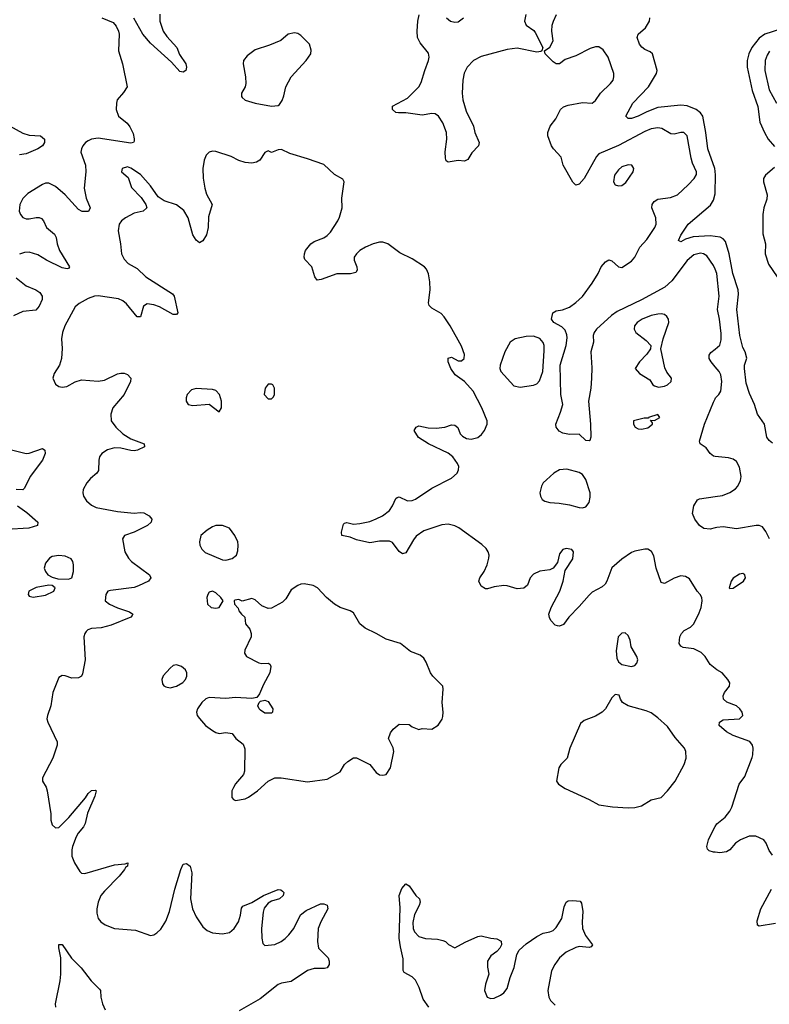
# Model space of a CAD drawing. Header units: inches. Extents: x 1603819 to 1745079, y 385938 to 533966.
# Tile 456 of 561: x 1625751 to 1630331, y 480686 to 486699. Entities that reach past the tile are written whole.
import ezdxf

# ---------------------------------------------------------------- set-up
doc = ezdxf.new("R2010")
doc.units = ezdxf.units.IN
doc.header["$MEASUREMENT"] = 0
doc.layers.add('B6428', color=7, linetype='Continuous')
doc.layers.add('B6438', color=7, linetype='Continuous')

msp = doc.modelspace()

# ---------------------------------------------------------------- linework, layer by layer
at = {"layer": 'B6428', "color": 5}
for points, elevation in [([(1626253.4, 486710), (1626322.2, 486682.2), (1626340.5, 486660.5), (1626355.3, 486630), (1626359.5, 486610), (1626356, 486510), (1626378.9, 486430), (1626408, 486290), (1626386.2, 486253.8), (1626347.7, 486210), (1626342, 486190), (1626340.7, 486150), (1626354.8, 486110), (1626407.4, 486067.4), (1626424.9, 486044.9), (1626444.8, 486004.8), (1626451.5, 485971.5), (1626450, 485958), (1626446, 485950), (1626430, 485945.7), (1626230, 485976.5), (1626190.5, 485970), (1626170, 485960.2), (1626152.9, 485950), (1626137.2, 485930), (1626128.2, 485910), (1626125.8, 485890), (1626154.4, 485810), (1626156.3, 485770), (1626145, 485670), (1626158, 485610), (1626182, 485550), (1626172.2, 485527.8), (1626132.6, 485527.4), (1626110, 485539.4), (1626030, 485629), (1625970, 485680.4), (1625930, 485701), (1625910, 485700.4), (1625890, 485692.4), (1625801.4, 485638.6), (1625770, 485607.8), (1625751.4, 485570), (1625749.2, 485530), (1625755.6, 485510), (1625770, 485490.4), (1625790, 485483.2), (1625810, 485482.6), (1625852, 485492), (1625871, 485491), (1625884.8, 485484.8), (1625897.4, 485470), (1625915.8, 485430), (1625964.9, 485390), (1625974.3, 485370), (1625980.9, 485330), (1625994.3, 485290), (1626054.9, 485190), (1626050, 485179.3), (1626042.5, 485177.5), (1626010, 485184.7), (1625915.3, 485230), (1625862.7, 485262.7), (1625810, 485279.3), (1625781.8, 485278.2), (1625750, 485267.2)], 440), ([(1626607, 486733), (1626608.1, 486690), (1626629, 486629), (1626650, 486596.5), (1626711.7, 486530), (1626727.7, 486487.7), (1626765.5, 486430), (1626770.6, 486410), (1626766, 486390), (1626750, 486379.3), (1626730, 486383.7), (1626679.8, 486439.8), (1626550, 486555.8), (1626504.8, 486610), (1626449, 486709)], 440), ([(1628843, 486730), (1628835.5, 486690), (1628846, 486666), (1628892.4, 486632.4), (1628900.6, 486620.6), (1628946.8, 486530), (1628942, 486510), (1628935.3, 486504.7), (1628910, 486500.9), (1628790, 486524.8), (1628730, 486518.1), (1628570, 486475.4), (1628523.5, 486450), (1628484.4, 486410), (1628468, 486372), (1628459.3, 486330), (1628454.4, 486250), (1628459, 486210), (1628480.1, 486140.1), (1628524, 486050), (1628532.9, 486010), (1628558.4, 485950), (1628554.9, 485930), (1628514.3, 485885.7), (1628490, 485845.2), (1628470, 485834.5), (1628430, 485838.7), (1628370, 485829.5), (1628358, 485838), (1628352.7, 485852.7), (1628351.5, 485891.5), (1628362, 485970), (1628359.8, 486010), (1628337.2, 486070), (1628310, 486111.1), (1628290, 486124), (1628270, 486126.6), (1628210, 486116.4), (1628110.3, 486129.7), (1628066, 486130), (1628050, 486133.2), (1628029.5, 486150), (1628030, 486171), (1628119.8, 486220.2), (1628189.5, 486290), (1628204.4, 486315.6), (1628226, 486390), (1628249.6, 486450), (1628254, 486470), (1628250, 486495.3), (1628197.2, 486557.2), (1628182, 486590), (1628179.5, 486630), (1628183.6, 486690), (1628191.8, 486728.2)], 440), ([(1628359.1, 486710), (1628382.8, 486690), (1628410, 486683.7), (1628430, 486685.7), (1628462.9, 486710)], 440), ([(1630000, 485175.7), (1629990, 485198.9), (1629950, 485258), (1629930, 485269.8), (1629910, 485273.2), (1629870, 485262.5), (1629830, 485228), (1629736.1, 485103.9), (1629693.6, 485066.4), (1629550, 484988.6), (1629402.8, 484917.2), (1629367.4, 484892.6), (1629276.3, 484810), (1629261.7, 484790), (1629255.8, 484770), (1629257.3, 484730), (1629241.5, 484670), (1629247.5, 484572.5), (1629245.2, 484510), (1629241.5, 484450), (1629226.5, 484370), (1629238.3, 484230), (1629240.5, 484150), (1629234, 484130), (1629230, 484126.6), (1629210, 484129.5), (1629170, 484169.2), (1629110, 484166.3), (1629070, 484174.5), (1629046.5, 484186.5), (1629029.5, 484210), (1629027.3, 484230), (1629056.6, 484303.4), (1629069.7, 484350), (1629057.4, 484410), (1629053.9, 484590), (1629090.4, 484709.6), (1629096.8, 484756.7), (1629095.2, 484775.2), (1629083.4, 484803.4), (1629062.9, 484822.9), (1629014.5, 484850), (1629001.2, 484870), (1629008.7, 484910), (1629030, 484921), (1629067.3, 484927.3), (1629110, 484944.6), (1629150, 484971.6), (1629190, 485009.1), (1629249.7, 485090), (1629286.6, 485150), (1629304.5, 485190), (1629330, 485221.6), (1629350, 485232.2), (1629370, 485227), (1629410, 485190.5), (1629430, 485187), (1629490, 485224.2), (1629509.7, 485250), (1629540.5, 485310), (1629583.3, 485356.7), (1629632.9, 485430), (1629639.3, 485450), (1629638.2, 485490), (1629613.3, 485550), (1629616, 485570), (1629627.1, 485590), (1629650, 485603.9), (1629727.3, 485612.7), (1629770, 485630.2), (1629835.1, 485690), (1629871.5, 485730), (1629886.5, 485753.5), (1629886.9, 485770), (1629862.7, 485822.7), (1629853.7, 485853.7), (1629830, 485989.2), (1629810, 486009.6), (1629790, 486009.7), (1629750, 486000.3), (1629730, 486002.8), (1629674.8, 486034.8), (1629650, 486039), (1629610, 486033.6), (1629570, 486017), (1629410, 485931.3), (1629290, 485879.7), (1629276.3, 485863.7), (1629201.1, 485730), (1629170, 485695.1), (1629150, 485689.6), (1629130, 485707.3), (1629071.5, 485810), (1629059.3, 485859.3), (1629012, 485910), (1629000.7, 485930), (1628978.4, 485990), (1628978.7, 486010), (1628993, 486050), (1629026.1, 486093.9), (1629055.1, 486150), (1629073, 486167), (1629103, 486177), (1629190, 486194.6), (1629250, 486190.4), (1629270, 486204.9), (1629300.4, 486250), (1629361.1, 486310), (1629377.4, 486330), (1629382.3, 486350), (1629380.9, 486370), (1629347.4, 486470), (1629316.2, 486516.2), (1629290, 486532.6), (1629270, 486533.7), (1629235.9, 486524.1), (1629150, 486479.6), (1629083.7, 486456.3), (1629050, 486429.4), (1629030, 486429.3), (1629010, 486441.2), (1628962, 486490), (1628958, 486510), (1628990, 486530.8), (1629011.6, 486570), (1629003.6, 486630), (1629005.1, 486665.1), (1629011.9, 486690), (1629031.9, 486730)], 440), ([(1630000, 485774), (1629998.1, 485790), (1629955.5, 485910), (1629944.5, 486010), (1629924.6, 486110), (1629910.9, 486130.9), (1629884.1, 486150), (1629830, 486173.4), (1629790, 486178.2), (1629650, 486163.4), (1629582.5, 486137.5), (1629530, 486109.9), (1629490, 486096.4), (1629470, 486095.6), (1629454, 486110), (1629497.3, 486190), (1629593.5, 486290), (1629642, 486370), (1629646.6, 486390), (1629617, 486490), (1629603.3, 486503.3), (1629570, 486517.4), (1629551.7, 486531.7), (1629539.1, 486550), (1629523.6, 486590), (1629529.5, 486610), (1629575.6, 486650), (1629598.4, 486690), (1629602, 486710)], 420), ([(1625670, 486060.4), (1625770, 486005.5), (1625810, 485994.3), (1625878, 485990), (1625904, 485970), (1625902.8, 485950), (1625890.7, 485930), (1625862.8, 485910), (1625790, 485880.8), (1625750, 485874.6)], 420), ([(1630000, 482737.8), (1629970, 482762.4), (1629938.7, 482810), (1629915.4, 482835.4), (1629870, 482857.2), (1629804.6, 482864.6), (1629790, 482872.7), (1629781.3, 482890), (1629784, 482930), (1629794.7, 482950), (1629810.9, 482969.1), (1629849.8, 482990.2), (1629869.7, 483010.3), (1629902.7, 483077.3), (1629914, 483110), (1629920.9, 483150), (1629919.3, 483170), (1629909.5, 483189.5), (1629890, 483209.2), (1629844.4, 483284.4), (1629818.9, 483298.9), (1629790, 483302.4), (1629750, 483289.7), (1629690, 483256.2), (1629670, 483262), (1629641, 483350), (1629625.6, 483425.6), (1629612.2, 483452.2), (1629590, 483465.6), (1629570, 483466.3), (1629510, 483453), (1629490, 483444.7), (1629430, 483404), (1629370, 483351.3), (1629339.5, 483270), (1629328, 483252), (1629310, 483236.9), (1629250, 483204), (1629230, 483185.7), (1629170, 483115.4), (1629105.7, 483050), (1629074.1, 483005.9), (1629050, 482996.2), (1629037, 482997), (1629022.7, 483002.7), (1628996.9, 483030), (1628987.7, 483047.7), (1628984.5, 483070), (1628998.7, 483110), (1629050.9, 483210), (1629071.1, 483270), (1629084.1, 483335.9), (1629130, 483406), (1629135.1, 483450), (1629124.7, 483464.7), (1629090, 483469), (1629070, 483464), (1629050, 483438), (1629036.3, 483383.7), (1629010.7, 483349.3), (1628990, 483339.3), (1628930, 483332), (1628890, 483312.7), (1628870.7, 483290), (1628854, 483246), (1628832.4, 483227.6), (1628790, 483223.6), (1628730, 483243), (1628710, 483244), (1628650, 483236.4), (1628610, 483223), (1628596.5, 483223.5), (1628570, 483239.7), (1628556.9, 483270), (1628563, 483290), (1628589.7, 483330), (1628607.1, 483370), (1628618, 483410), (1628619.6, 483430), (1628614, 483450), (1628600.9, 483470), (1628574.9, 483494.9), (1628435.4, 483595.4), (1628409.4, 483609.4), (1628370, 483617.8), (1628330, 483613.6), (1628221.3, 483578.7), (1628174.4, 483545.6), (1628156.6, 483523.4), (1628110, 483443.7), (1628090, 483437), (1628070, 483452.7), (1628030, 483506.6), (1628010, 483515.1), (1627950, 483515.6), (1627890, 483505.6), (1627810, 483523.1), (1627770, 483539.6), (1627719, 483550), (1627718, 483570), (1627730, 483618), (1627735.5, 483624.5), (1627750, 483628), (1627790, 483618.9), (1627830, 483622), (1627890, 483635.4), (1627930, 483651), (1627968.2, 483670), (1628010, 483701.1), (1628029.7, 483730), (1628050, 483776), (1628058.6, 483781.4), (1628070, 483784.9), (1628120.4, 483760.4), (1628150, 483762.4), (1628170, 483771.4), (1628270, 483839), (1628390, 483899.1), (1628423.9, 483930), (1628432.8, 483950), (1628433.5, 483970), (1628426, 483990), (1628397.8, 484030), (1628370, 484052), (1628248.7, 484108.7), (1628188.2, 484148.2), (1628161.2, 484190), (1628174, 484210), (1628190, 484219.1), (1628247.5, 484207.5), (1628295.6, 484204.4), (1628348.1, 484211.9), (1628390, 484224.4), (1628410, 484223.8), (1628428.7, 484208.7), (1628443.1, 484170), (1628456, 484156), (1628482.2, 484142.2), (1628510, 484137.7), (1628550, 484148.7), (1628573.1, 484166.9), (1628591.5, 484190), (1628608, 484230), (1628608.2, 484250), (1628575.8, 484330), (1628522.6, 484430), (1628469.1, 484489.1), (1628411.3, 484530), (1628385.1, 484570), (1628369.6, 484610), (1628370, 484632), (1628390, 484638.8), (1628430, 484616.4), (1628450, 484616.4), (1628467, 484630), (1628470, 484655.3), (1628450, 484705.2), (1628381.6, 484830), (1628345.6, 484885.6), (1628325.6, 484905.6), (1628270, 484938), (1628254, 484954), (1628249.6, 484970), (1628258.4, 485050), (1628258, 485098), (1628250, 485148), (1628235.9, 485175.9), (1628224, 485190), (1628150, 485239.3), (1628074.9, 485274.9), (1628000.9, 485330), (1627970, 485340.4), (1627950, 485340.3), (1627910.6, 485330), (1627864.4, 485310), (1627830.4, 485290), (1627808.5, 485270), (1627795.8, 485250), (1627795.8, 485230), (1627810.4, 485190), (1627813, 485170), (1627804.5, 485155.5), (1627772.3, 485147.7), (1627690, 485147.6), (1627592.9, 485112.9), (1627569.5, 485109.5), (1627555.1, 485130), (1627537, 485190), (1627494, 485234), (1627489.3, 485250), (1627492, 485270), (1627498, 485290), (1627529.7, 485330.3), (1627550, 485344.9), (1627610, 485367.3), (1627630, 485382), (1627650, 485402), (1627695.1, 485470), (1627706.1, 485493.9), (1627721.1, 485550), (1627720.5, 485610), (1627734, 485710), (1627725.2, 485725.2), (1627673.9, 485753.9), (1627610, 485814), (1627510.3, 485849.7), (1627401.8, 485881.8), (1627350, 485906), (1627330, 485905.2), (1627290, 485889), (1627270, 485898), (1627250, 485888), (1627218, 485842), (1627198, 485830), (1627170, 485822.9), (1627130, 485827.6), (1627090, 485839.6), (1627043.3, 485863.3), (1626950, 485895.1), (1626930, 485895.6), (1626910, 485889.6), (1626890, 485872), (1626879.2, 485840.8), (1626871.1, 485790), (1626872, 485732), (1626881.7, 485670), (1626893, 485633), (1626927.3, 485570), (1626904.7, 485495.3), (1626902, 485430), (1626893.7, 485386.3), (1626870.7, 485349.3), (1626850, 485337.2), (1626830, 485353.2), (1626810, 485385.2), (1626781.2, 485490), (1626753.8, 485533.8), (1626710, 485568.2), (1626633.7, 485593.7), (1626597.9, 485617.9), (1626550, 485685.1), (1626490, 485753.5), (1626430, 485793.3), (1626410, 485801.6), (1626377.3, 485790), (1626374, 485770), (1626414.7, 485734.7), (1626434.7, 485674.7), (1626493.3, 485613.3), (1626522.4, 485570), (1626528, 485550), (1626506.8, 485530), (1626450, 485517), (1626398.9, 485490), (1626372.6, 485470), (1626358.4, 485450), (1626352.2, 485410), (1626368.3, 485330), (1626372.7, 485270), (1626390, 485237.1), (1626414.9, 485210), (1626470, 485179.5), (1626521.6, 485130), (1626684.9, 485024.9), (1626694.9, 485010), (1626717.3, 484910), (1626710, 484899), (1626690, 484898), (1626605, 484945), (1626570, 484958.8), (1626530, 484964), (1626508.8, 484950), (1626490, 484884), (1626470, 484884.5), (1626404.1, 484964.1), (1626381.8, 484981.8), (1626354.8, 484994.8), (1626230, 485012), (1626208.4, 485011.6), (1626170, 484996.8), (1626114.6, 484965.4), (1626090, 484945.4), (1626027.2, 484830), (1626013.6, 484790), (1626007.2, 484750), (1626011.5, 484691.5), (1626006.9, 484630), (1625995.2, 484590), (1625962.3, 484537.7), (1625954.9, 484510), (1625970, 484474.4), (1625990, 484460.3), (1626010, 484456), (1626040.1, 484459.9), (1626090, 484488.2), (1626130, 484500.5), (1626230, 484492.7), (1626270, 484497.6), (1626350, 484535.8), (1626370, 484540.4), (1626390, 484540.4), (1626410, 484532.7), (1626430, 484510.7), (1626428.7, 484490), (1626390.2, 484409.8), (1626320.9, 484330), (1626308.8, 484290), (1626310.3, 484250), (1626338, 484210), (1626381.7, 484170), (1626430, 484139.7), (1626511.3, 484110), (1626513.4, 484090), (1626470.8, 484070), (1626450, 484067.3), (1626430, 484067.6), (1626370, 484082.8), (1626330, 484083.8), (1626287.6, 484072.4), (1626254, 484050), (1626239, 484030), (1626234, 484010), (1626233, 483947), (1626222.6, 483930), (1626183.2, 483896.8), (1626162, 483870), (1626140.2, 483830), (1626136.5, 483810), (1626140.3, 483790), (1626160.1, 483760.1), (1626190, 483734.7), (1626219.5, 483719.5), (1626350, 483696.2), (1626450, 483686.7), (1626490, 483690.3), (1626510, 483687), (1626543, 483670), (1626558.4, 483650), (1626554.4, 483630), (1626533, 483610), (1626450, 483569.8), (1626390.8, 483550), (1626379.3, 483530), (1626394.4, 483450), (1626415.5, 483410), (1626434, 483390), (1626544, 483310), (1626553, 483290), (1626539.1, 483270), (1626478.3, 483241.7), (1626450, 483232.1), (1626305.7, 483214.3), (1626290.4, 483209.6), (1626277.3, 483190), (1626274, 483150), (1626300.7, 483130), (1626348.1, 483108.1), (1626422.3, 483082.3), (1626442.8, 483070), (1626438.5, 483061.5), (1626431, 483050), (1626310, 483002.2), (1626250, 482986.2), (1626190, 482981.7), (1626167.6, 482972.4), (1626157.8, 482962.2), (1626148.9, 482950), (1626144.2, 482930), (1626151.7, 482790), (1626135.8, 482704.2), (1626128.8, 482691.2), (1626110, 482680.5), (1626070, 482678.7), (1626030, 482692.7), (1626010, 482694), (1625990, 482682), (1625953, 482590), (1625942.4, 482510), (1625920.5, 482450), (1625918, 482430), (1625923.8, 482410), (1625980.7, 482290), (1625980.7, 482270), (1625954, 482190), (1625891, 482070), (1625891, 482050), (1625912.8, 482012.8), (1625919.1, 481990), (1625941.3, 481850), (1625942.4, 481810), (1625950, 481782.8), (1625970, 481764.9), (1625990, 481767.2), (1626052.1, 481827.9), (1626152.8, 481947.2), (1626170, 481974), (1626190, 481993), (1626214.4, 481994.4), (1626218, 481990), (1626210, 481958), (1626165.9, 481854.1), (1626151.5, 481790), (1626141.5, 481770), (1626108.3, 481731.7), (1626095.6, 481710), (1626073.8, 481650), (1626069.2, 481629.2), (1626070, 481592), (1626085.7, 481550), (1626118, 481498), (1626130, 481487.2), (1626150, 481484.4), (1626330, 481538.7), (1626395.3, 481544.7), (1626411.3, 481550), (1626410.5, 481530), (1626397.5, 481522.5), (1626392.4, 481510), (1626359.6, 481470), (1626270, 481378), (1626248.1, 481350), (1626231.5, 481310), (1626223.6, 481270), (1626222.3, 481242.3), (1626230.4, 481210), (1626248, 481190), (1626272.7, 481172.7), (1626330, 481150.3), (1626459.5, 481139.5), (1626550, 481107.7), (1626570, 481110.7), (1626590, 481122), (1626614.1, 481145.9), (1626644.9, 481195.1), (1626665.8, 481254.2), (1626698.8, 481390), (1626735.6, 481510), (1626750, 481542.8), (1626770, 481547.3), (1626793.4, 481530), (1626802.4, 481490), (1626795.8, 481330), (1626806.9, 481270), (1626830, 481220.5), (1626870, 481159.1), (1626897.2, 481137.2), (1626930, 481123.1), (1626990, 481117.6), (1627034.3, 481125.7), (1627062.4, 481150), (1627088, 481190), (1627100.5, 481230), (1627106.9, 481273.1), (1627114.9, 481285.1), (1627170, 481308.9), (1627240.9, 481350), (1627330, 481386.8), (1627346, 481386), (1627358, 481378), (1627364.7, 481370), (1627361, 481350), (1627338, 481330), (1627290, 481315.6), (1627270, 481304.7), (1627246, 481274), (1627238.2, 481250), (1627228.5, 481150), (1627230.2, 481090.2), (1627237.5, 481057.5), (1627250, 481044.9), (1627310, 481051.8), (1627349.8, 481070.2), (1627372.4, 481087.6), (1627395.6, 481110), (1627425.6, 481150), (1627468, 481232), (1627501.3, 481258.7), (1627590, 481299.1), (1627610, 481300.7), (1627630, 481291), (1627633.4, 481270), (1627590.3, 481190), (1627576, 481150), (1627570.3, 481070.3), (1627578, 481030), (1627635.5, 480970), (1627643, 480950), (1627642, 480930), (1627630.8, 480910), (1627614.2, 480905.8), (1627550, 480904.8), (1627510, 480892.6), (1627410, 480825.1), (1627350, 480815.1), (1627330, 480806.6), (1627220, 480720), (1627092.7, 480647.3)], 460), ([(1630000, 485376), (1629970, 485380.2), (1629865.8, 485374.2), (1629820.1, 485359.9), (1629790, 485342.9), (1629777.2, 485350), (1629790, 485384), (1629835.8, 485450), (1629973, 485567), (1629990, 485597.6), (1630000, 485636.7)], 420), ([(1625730, 485122), (1625790, 485074), (1625850, 485049.1), (1625873.9, 485033.9), (1625888.9, 485010), (1625889.1, 484990), (1625870, 484949.6), (1625850, 484924.7), (1625770, 484917.3), (1625713.7, 484890)], 440), ([(1630000, 484580.2), (1629975.1, 484610), (1629964.8, 484630), (1629964, 484650), (1629974, 484666), (1630000, 484687.3)], 440), ([(1630000, 484032.6), (1629990, 484033.8), (1629970, 484051), (1629945.7, 484085.7), (1629908.7, 484110), (1629905.6, 484125.6), (1629934.5, 484230), (1629990, 484364), (1630000, 484383.2)], 440), ([(1625693.7, 484073.7), (1625790, 484050.2), (1625810, 484052.4), (1625890, 484080.7), (1625906, 484070), (1625907.7, 484050), (1625890.4, 484010), (1625816.2, 483910), (1625781.7, 483838.3), (1625770, 483827.8), (1625730, 483829.6)], 440), ([(1625737.6, 483730), (1625794.4, 483690), (1625862.8, 483630), (1625861, 483610), (1625806.5, 483593.5), (1625670, 483586)], 440), ([(1630000, 483595.5), (1629970, 483587.8), (1629931.3, 483591.3), (1629905.6, 483610), (1629876.2, 483650), (1629862.8, 483682.8), (1629869.7, 483730.3), (1629891.8, 483768.2), (1629905.8, 483774.2), (1630000, 483787.7)], 440), ([(1630000, 481615), (1629990, 481616), (1629963.7, 481623.7), (1629953.2, 481633.2), (1629949.4, 481650), (1629960.7, 481690), (1629998.4, 481770), (1630000, 481772.3)], 460), ([(1628251.5, 480670), (1628217.3, 480717.3), (1628192.9, 480790), (1628170, 480834), (1628150, 480854), (1628101.1, 480881.1), (1628093.6, 480893.6), (1628095.2, 480964.8), (1628077.6, 481037.6), (1628070.6, 481090), (1628075.3, 481275.3), (1628069.3, 481350), (1628085.6, 481394.4), (1628110, 481422), (1628132, 481410), (1628171.3, 481350), (1628194, 481330), (1628197.3, 481310), (1628193, 481290), (1628164.6, 481235.4), (1628153, 481187), (1628155.6, 481150), (1628163.2, 481130), (1628190, 481100.8), (1628230, 481087.7), (1628303.8, 481083.8), (1628337.1, 481077.1), (1628352, 481070), (1628371.1, 481051.1), (1628410, 481032), (1628473.6, 481066.4), (1628550, 481100.7), (1628570, 481104.9), (1628630, 481090.8), (1628667.1, 481087.1), (1628693, 481073), (1628694.8, 481050), (1628684.9, 481030), (1628667.3, 481010), (1628630, 480982), (1628610.4, 480950), (1628610, 480914), (1628618.4, 480870), (1628596.5, 480810), (1628591.8, 480770), (1628608, 480730), (1628630, 480722.4), (1628650, 480723.7), (1628690, 480742), (1628710, 480756.4), (1628730, 480783), (1628748.3, 480850), (1628771.7, 480911.7), (1628789.5, 480990.5), (1628803.3, 481016.7), (1628845.1, 481054.9), (1628910, 481101.6), (1628950, 481120.5), (1628990, 481128.4), (1629010, 481137.1), (1629030, 481154.9), (1629063.5, 481210), (1629078.3, 481281.7), (1629090, 481311), (1629102.5, 481317.5), (1629130, 481320.5), (1629175.5, 481315.5), (1629184, 481304), (1629192.3, 481252.3), (1629187, 481190), (1629190.4, 481150), (1629207.7, 481107.7), (1629250.8, 481049.2), (1629242, 481038), (1629230, 481033.2), (1629170, 481038.7), (1629150, 481033.6), (1629090, 481004.1), (1629050.2, 480970), (1629020.2, 480930), (1629001.3, 480890), (1628977.6, 480770), (1628984.9, 480730), (1628994.4, 480710), (1629022, 480682)], 460), ([(1625971.8, 480670), (1625969.3, 480690), (1625999.6, 480830), (1626003, 480870), (1626002, 480970), (1625989.6, 481030.4), (1625990, 481052), (1626010, 481050.8), (1626068.7, 480968.7), (1626127.3, 480910), (1626188, 480830), (1626239.6, 480779.6), (1626244.9, 480770), (1626247.7, 480730), (1626256.9, 480690), (1626273.4, 480653.4)], 440)]:
    msp.add_lwpolyline(points, dxfattribs=dict(at, elevation=elevation))
for points, elevation in [([(1627430, 486618.7), (1627391.3, 486610), (1627347.1, 486572.9), (1627276.9, 486543.1), (1627190, 486515.1), (1627140.8, 486479.2), (1627119.5, 486450), (1627116, 486430), (1627131.7, 486350), (1627133.7, 486310), (1627128.2, 486290), (1627106, 486250), (1627106, 486230), (1627110, 486224), (1627130, 486207), (1627190, 486190.5), (1627290, 486170.7), (1627330, 486176), (1627338.6, 486181.4), (1627354.5, 486205.5), (1627365.8, 486234.2), (1627378.4, 486290), (1627409.6, 486350), (1627502.7, 486450), (1627529.3, 486490), (1627532.5, 486512.5), (1627521.2, 486550), (1627470, 486602.7), (1627450, 486615.1)], 460), ([(1629470, 485813.5), (1629430, 485800.3), (1629410, 485783.1), (1629385.8, 485750), (1629378.5, 485710), (1629390, 485690.4), (1629410, 485684), (1629430, 485687.6), (1629454.3, 485705.7), (1629499.7, 485770), (1629504.5, 485790), (1629491.1, 485811.1)], 460), ([(1629670, 484903), (1629650, 484901.3), (1629610, 484892), (1629555.5, 484870), (1629524.9, 484850), (1629508.2, 484830), (1629504.9, 484810), (1629516.3, 484790), (1629579.9, 484739.9), (1629606.8, 484710), (1629606, 484690), (1629582.4, 484657.6), (1629537.3, 484610), (1629511.3, 484570), (1629538.5, 484538.5), (1629600.7, 484500.7), (1629620.7, 484470), (1629630, 484463), (1629655.2, 484455.2), (1629690, 484460.4), (1629710, 484468.5), (1629732.7, 484490), (1629733.2, 484510), (1629706.2, 484546.2), (1629692.9, 484572.9), (1629669, 484690), (1629682.9, 484750), (1629716.9, 484850), (1629715.6, 484870), (1629706.2, 484886.2), (1629690, 484898.4)], 460), ([(1628890, 484767), (1628845.3, 484765.3), (1628779.3, 484750), (1628749, 484730), (1628715, 484670), (1628686.7, 484590), (1628685.2, 484570), (1628691.3, 484551.3), (1628770, 484464.2), (1628810, 484456), (1628890, 484467.2), (1628910, 484475.3), (1628927, 484493), (1628947.1, 484550), (1628956.4, 484676.4), (1628954.8, 484710), (1628948.9, 484728.9), (1628930, 484752.8)], 460), ([(1627290, 484474), (1627270, 484473.2), (1627251.3, 484450), (1627246, 484410), (1627270, 484384.7), (1627290, 484384.7), (1627303.1, 484396.9), (1627308.7, 484410), (1627308.7, 484450), (1627298, 484470)], 480), ([(1626830, 484447.8), (1626801.8, 484438.2), (1626774.9, 484410), (1626768.2, 484390), (1626767.7, 484370), (1626781, 484350), (1626810, 484343.1), (1626910, 484350.7), (1626970, 484304.7), (1626984, 484330), (1626985.2, 484370), (1626973.2, 484410), (1626950, 484435.3), (1626930, 484441.2)], 480), ([(1629650, 484288), (1629594, 484270), (1629594, 484266), (1629566, 484266), (1629502, 484250), (1629502, 484230), (1629512, 484210), (1629530, 484201), (1629550, 484198), (1629590, 484206.8), (1629618, 484230), (1629618, 484238), (1629606, 484254), (1629630, 484252), (1629662, 484270)], 460), ([(1629095.3, 483955.3), (1629050, 483950.6), (1629014.9, 483930), (1628970.3, 483890), (1628950.3, 483870), (1628938.5, 483850), (1628929.2, 483810), (1628933.1, 483790), (1628944.2, 483770), (1628960, 483760), (1628990, 483751.6), (1629047.4, 483747.4), (1629110, 483736.4), (1629170, 483720.5), (1629190, 483719.1), (1629210, 483724.9), (1629230, 483750.8), (1629236.8, 483783.2), (1629235.9, 483810), (1629210.8, 483890.8), (1629190, 483921.1), (1629170, 483934.1)], 460), ([(1626990.8, 483610.8), (1626950, 483609.8), (1626930, 483603.1), (1626897.1, 483582.9), (1626858.7, 483550), (1626849.1, 483510.9), (1626852.6, 483490), (1626865.2, 483465.2), (1626885.1, 483445.1), (1626990, 483400.3), (1627010, 483398), (1627050, 483408.2), (1627077, 483430), (1627084.7, 483455.3), (1627086.3, 483490), (1627084.2, 483510), (1627066.9, 483550), (1627033.3, 483593.3)], 480), ([(1625990, 483428), (1625950, 483420.7), (1625934, 483410), (1625910, 483381.2), (1625900.4, 483350), (1625908.4, 483330), (1625923.8, 483310), (1625950, 483294.9), (1625984.4, 483284.4), (1626050, 483283), (1626069.5, 483290.5), (1626080.5, 483330), (1626080.5, 483370), (1626076.3, 483390), (1626066.6, 483406.6), (1626030, 483424.2)], 460), ([(1627490, 483254), (1627470, 483252), (1627450, 483243.7), (1627410, 483217.2), (1627376.7, 483163.3), (1627357.5, 483142.5), (1627290, 483105.2), (1627270, 483104), (1627230, 483119), (1627190, 483157.2), (1627170, 483165.2), (1627110, 483148), (1627090, 483158), (1627066.4, 483153.6), (1627062, 483150), (1627064.7, 483130), (1627086.4, 483106.4), (1627091.3, 483090), (1627106, 483070), (1627126, 483050), (1627131.3, 483010), (1627157, 482977), (1627166.4, 482950), (1627164.9, 482930), (1627126.8, 482850), (1627124.7, 482830), (1627138, 482810), (1627212.8, 482772.8), (1627230, 482767.7), (1627272, 482770), (1627282, 482762), (1627286.8, 482750), (1627279.1, 482710), (1627240.6, 482639.4), (1627217.4, 482582.6), (1627199.5, 482560.5), (1627170, 482553.6), (1627070, 482559.8), (1627010, 482553), (1626910, 482560.5), (1626887.7, 482552.3), (1626864.9, 482530), (1626837.3, 482490), (1626830.8, 482470), (1626836, 482450), (1626850, 482431.3), (1626887.3, 482390), (1626930, 482359.1), (1626950, 482346), (1626970, 482341), (1627010, 482346.8), (1627050, 482341), (1627072, 482310), (1627116, 482276), (1627126.4, 482246.4), (1627124, 482110), (1627118.8, 482090), (1627070, 482033.2), (1627057.1, 482010), (1627048.2, 481990), (1627047.7, 481950), (1627056.8, 481936.8), (1627070, 481930.7), (1627130, 481941.6), (1627150, 481950.6), (1627205.2, 481990), (1627269.2, 482050), (1627310, 482070.4), (1627349.6, 482070.4), (1627510, 482046), (1627630, 482061.6), (1627710, 482106.8), (1627736, 482150), (1627757.2, 482170), (1627790, 482190.8), (1627810, 482191), (1627890, 482150.5), (1627930, 482102), (1627950, 482087.7), (1627970, 482084.9), (1627989.5, 482090.5), (1628017, 482130), (1628037, 482230), (1628033, 482253), (1628005.2, 482310), (1628016.5, 482343.5), (1628033.6, 482366.4), (1628070, 482398), (1628130, 482396), (1628150, 482381), (1628190, 482364.7), (1628210, 482370.8), (1628270, 482366), (1628309.1, 482390.9), (1628332.9, 482427.1), (1628336.5, 482443.5), (1628339, 482470), (1628333.2, 482530), (1628339.3, 482610), (1628336, 482630), (1628275.1, 482690), (1628260.9, 482710), (1628235.3, 482775.3), (1628219.6, 482799.6), (1628198.9, 482818.9), (1628140.1, 482840.1), (1628079, 482890), (1627990, 482916.3), (1627930, 482951.3), (1627863.1, 482983.1), (1627829.8, 483009.8), (1627790, 483076.2), (1627770, 483089.6), (1627710, 483109.7), (1627674.5, 483130), (1627625.1, 483170), (1627570, 483229.5), (1627544.4, 483244.4)], 480), ([(1625930, 483246), (1625851.1, 483231.1), (1625806.7, 483210), (1625803, 483190), (1625810, 483178.8), (1625832.8, 483172.8), (1625910, 483184.2), (1625959.3, 483210), (1625969.2, 483230), (1625950, 483243.7)], 460), ([(1626930, 483209.5), (1626910, 483203.7), (1626900.4, 483190), (1626895.8, 483170), (1626898, 483130), (1626921, 483110), (1626950, 483106), (1626969.3, 483110.7), (1626994, 483150), (1626981.2, 483170), (1626950, 483198.4)], 480), ([(1629450, 482956), (1629430, 482952.7), (1629407.3, 482930), (1629395.2, 482844.8), (1629399.9, 482799.9), (1629410, 482778.8), (1629430, 482762), (1629490, 482748.7), (1629510, 482755.5), (1629521.6, 482770), (1629527.6, 482790), (1629522.9, 482810), (1629487, 482870), (1629480.7, 482910), (1629470, 482939)], 480), ([(1626710, 482759.1), (1626690, 482754.7), (1626670, 482739.7), (1626628.6, 482691.4), (1626620.3, 482670), (1626623.4, 482643.4), (1626632, 482632), (1626644.9, 482624.9), (1626670, 482619.5), (1626710, 482628.7), (1626748.7, 482651.3), (1626764.2, 482670), (1626772.6, 482690), (1626772.4, 482710), (1626764.7, 482730), (1626739.5, 482750)], 480), ([(1627250, 482464), (1627222.5, 482482.5), (1627214, 482490), (1627206.6, 482510), (1627214, 482530), (1627222, 482538), (1627250, 482544), (1627270, 482534.8), (1627298.8, 482490), (1627296, 482470), (1627290, 482464)], 480), ([(1629390, 482578), (1629370, 482558), (1629330.8, 482490), (1629310.8, 482470), (1629270, 482447), (1629200.4, 482419.6), (1629178, 482402), (1629112.4, 482250), (1629096.3, 482190), (1629057.3, 482150), (1629045.5, 482130), (1629030.8, 482050), (1629042.8, 482030), (1629084.4, 482004.4), (1629230, 481938), (1629290, 481904.9), (1629372.7, 481892.7), (1629470, 481886.4), (1629510, 481888.2), (1629550, 481898), (1629610, 481934.4), (1629670, 481950.4), (1629710, 481990.4), (1629756.3, 482050), (1629811.6, 482150), (1629823.6, 482190), (1629820.5, 482230), (1629813, 482250), (1629755.8, 482315.8), (1629710, 482382.9), (1629650, 482436.2), (1629610, 482465.6), (1629579.5, 482479.5), (1629468.7, 482510), (1629435.3, 482530), (1629422, 482550), (1629414.6, 482574.6)], 480)]:
    msp.add_lwpolyline(points, close=True, dxfattribs=dict(at, elevation=elevation))
at = {"layer": 'B6438', "color": 5}
for points, elevation in [([(1630450, 486657.6), (1630304.1, 486610), (1630270, 486586.5), (1630224.7, 486530), (1630205.5, 486490), (1630196.1, 486450), (1630196.4, 486410), (1630226, 486266), (1630261.2, 486170), (1630274.2, 486074.2), (1630301.7, 486010), (1630325, 485970), (1630364, 485924)], 420), ([(1630332.9, 486507.1), (1630317.3, 486482.7), (1630306.2, 486450), (1630303.3, 486390), (1630330.1, 486270), (1630375.6, 486190)], 440), ([(1630362.4, 485797.6), (1630307.5, 485750), (1630296.3, 485730), (1630296.1, 485710), (1630317.9, 485630), (1630315.9, 485604.1), (1630297.7, 485550), (1630291.3, 485510), (1630292.6, 485392.6), (1630307.7, 485330), (1630306.4, 485270), (1630327.3, 485207.3), (1630379.5, 485130)], 420), ([(1630000, 485636.7), (1630000.7, 485639.3), (1630002.9, 485750), (1630000, 485774)], 420), ([(1630350, 484113.2), (1630329.6, 484129.6), (1630317, 484150), (1630302.9, 484230), (1630259.5, 484290), (1630241.6, 484350), (1630210, 484417.2), (1630190, 484479), (1630178.9, 484570), (1630180.3, 484590), (1630193.3, 484633.3), (1630183.5, 484670), (1630170, 484697.2), (1630151.6, 484770), (1630133.5, 484930), (1630142.2, 485022.2), (1630140.2, 485050), (1630108.5, 485148.5), (1630085.3, 485270), (1630064.6, 485344.6), (1630050, 485361.6), (1630031.6, 485371.6), (1630000, 485376)], 420), ([(1630000, 484687.3), (1630029, 484711), (1630036.6, 484743.4), (1630037.5, 484782.5), (1630027.8, 484870), (1630013.9, 484930), (1630024.8, 485010), (1630011.1, 485150), (1630000, 485175.7)], 440), ([(1630000, 484383.2), (1630003.5, 484390), (1630023, 484410), (1630034.8, 484430), (1630040.8, 484490), (1630035.6, 484530), (1630025.3, 484550), (1630000, 484580.2)], 440), ([(1630000, 483787.7), (1630045.7, 483794.3), (1630090, 483812.2), (1630125.1, 483834.9), (1630138.7, 483850), (1630155.3, 483884.7), (1630158.7, 483910), (1630150, 483966.6), (1630130, 484001.1), (1630110, 484014.8), (1630082.7, 484022.7), (1630000, 484032.6)], 440), ([(1630331.7, 483530), (1630310, 483574.3), (1630290, 483601.7), (1630270, 483609.8), (1630250.8, 483610.8), (1630130.3, 483589.7), (1630050, 483601.7), (1630010, 483598), (1630000, 483595.5)], 440), ([(1630000, 481772.3), (1630011.3, 481788.7), (1630060.9, 481830), (1630090, 481866.8), (1630102, 481890), (1630147.3, 482030), (1630182, 482078), (1630225.9, 482194.1), (1630231.1, 482210), (1630232.8, 482250), (1630228, 482270), (1630212.3, 482292.3), (1630110, 482328), (1630069.7, 482350), (1630025.1, 482390), (1630026.6, 482410), (1630050, 482423.8), (1630150, 482428.9), (1630169.4, 482450), (1630164.5, 482470), (1630151.8, 482490), (1630130, 482509.3), (1630072.6, 482532.6), (1630052, 482550), (1630049.7, 482570), (1630057.4, 482590), (1630087.6, 482630), (1630089.6, 482650), (1630078.4, 482670), (1630042.7, 482710), (1630010, 482729.6), (1630000, 482737.8)], 460), ([(1630350, 481598), (1630330, 481625.2), (1630312.4, 481670), (1630296.9, 481690), (1630250, 481712.8), (1630207.5, 481712.5), (1630154.9, 481690), (1630124.4, 481670), (1630090, 481629.5), (1630070, 481618.4), (1630030, 481612), (1630000, 481615)], 460), ([(1630370, 481180.7), (1630270, 481163.7), (1630259, 481170), (1630256.5, 481196.5), (1630279.5, 481270), (1630345.1, 481390)], 460)]:
    msp.add_lwpolyline(points, dxfattribs=dict(at, elevation=elevation))
at = {"layer": 'B6438', "color": 5, "elevation": 460}
msp.add_lwpolyline([(1630170, 483317.2), (1630150, 483312.7), (1630110, 483288.7), (1630098.8, 483270), (1630086, 483230), (1630090, 483226), (1630110, 483227.3), (1630172.7, 483270), (1630185.2, 483290), (1630182, 483310)], close=True, dxfattribs=at)

doc.saveas('drawing.dxf')
